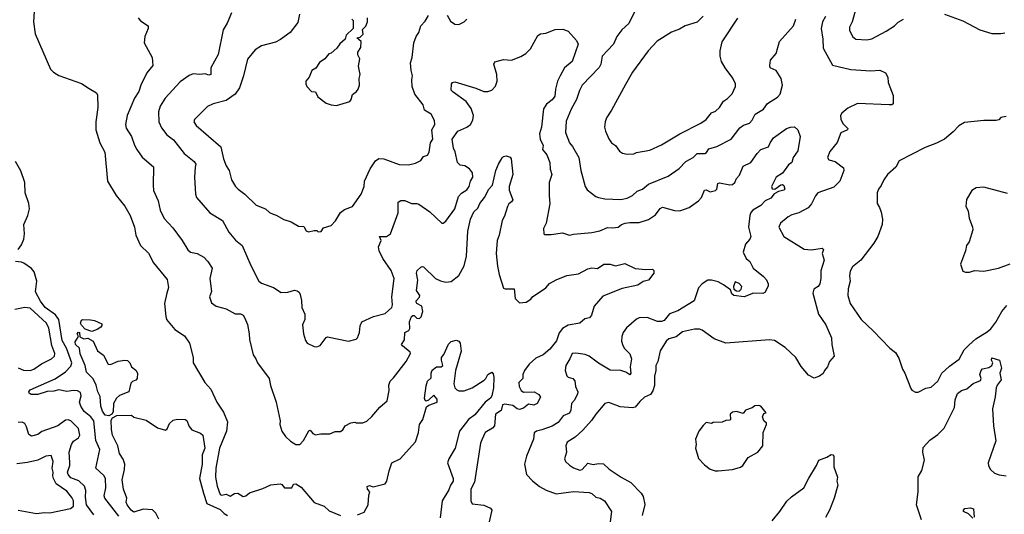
# Model space of a CAD drawing. Extents: x 1678431 to 1860718, y 384618 to 522882.
# Tile 450 of 473: x 1800856 to 1808341, y 504614 to 508372. Entities that reach past the tile are written whole.
import ezdxf

# ---------------------------------------------------------------- set-up
doc = ezdxf.new("R2010")
doc.units = 0

msp = doc.modelspace()

# ---------------------------------------------------------------- linework, layer by layer
at = {"layer": '0CON10XD'}
for points in [[(1800970, 508475), (1800960.8, 508355), (1800974, 508265), (1801089.2, 507995), (1801112.8, 507972.8), (1801155, 507947.1), (1801325, 507886), (1801385, 507848.8), (1801440, 507815), (1801447.7, 507797.7), (1801450, 507705), (1801434.5, 507595.5), (1801435.6, 507535), (1801464.3, 507435), (1801502.9, 507365), (1801524.2, 507145), (1801590, 507035), (1801656.2, 506955), (1801695.6, 506885), (1801730, 506795), (1801739.2, 506735), (1801775.7, 506655), (1801835, 506597.1), (1801873.1, 506525), (1801978.5, 506398.5), (1801987.6, 506337.6), (1801974.1, 506294.1), (1801957.3, 506215), (1801966.3, 506116.3), (1801973.3, 506095), (1802035, 506018.6), (1802109.8, 505969.8), (1802146.2, 505915), (1802175.9, 505805.9), (1802175.8, 505765), (1802264.2, 505615), (1802310, 505565), (1802355, 505466.7), (1802405, 505390), (1802436.8, 505316.8), (1802427.5, 505245), (1802376, 505115), (1802346.8, 504965), (1802344.1, 504895), (1802357.4, 504827.4), (1802381.4, 504765), (1802389.7, 504759.7)], [(1802465.4, 508425), (1802434.5, 508345.5), (1802404.2, 508295.8), (1802363.9, 508106.1), (1802310, 508005), (1802310, 507955), (1802295, 507951.2), (1802265, 507961.2), (1802225, 507956), (1802175, 507960.8), (1802145, 507948), (1802075, 507900.8), (1801961.9, 507775), (1801924.4, 507715), (1801912.1, 507672.1), (1801913.1, 507595), (1801935, 507550), (1801975, 507497.5), (1802025, 507459.2), (1802105.3, 507355.3), (1802183.6, 507295), (1802194.6, 507275), (1802191.3, 507251.3), (1802185.5, 507175), (1802193.1, 507045), (1802201.2, 507021.2), (1802302, 506905), (1802397.5, 506845), (1802445, 506756.2), (1802496.4, 506696.4), (1802548, 506655), (1802612.5, 506505), (1802675, 506386), (1802695, 506370.6), (1802785, 506337.5), (1802845, 506298), (1802895, 506300.8), (1802945, 506315.7), (1802965, 506312.5), (1802980.6, 506300.6), (1802989.2, 506285), (1802997.3, 506237.3), (1803000, 506185), (1803023.3, 506135), (1803023.3, 506095), (1803006.4, 506053.6), (1803013.8, 505985), (1803028.8, 505935), (1803042, 505915), (1803095, 505889.1), (1803115, 505886.1), (1803140.6, 505895), (1803185, 505957.5), (1803197, 505963), (1803355, 505929.2), (1803413.3, 505945), (1803424, 505955), (1803440, 505995), (1803443.5, 506045), (1803457.1, 506075), (1803545, 506117.8), (1803635, 506140), (1803684.1, 506185.9), (1803689.4, 506205), (1803684.4, 506265), (1803703.5, 506405), (1803678.8, 506465), (1803617.9, 506557.9), (1803589.6, 506615), (1803584.4, 506645), (1803604.2, 506694.2), (1803592.5, 506725), (1803645, 506724.5), (1803674.2, 506745), (1803733.5, 506905), (1803734.4, 506985), (1803753.1, 506996.9), (1803785, 506998.8), (1803835, 506974.2), (1803875, 506976.2), (1803890.7, 506970.7), (1803975, 506912), (1804065, 506826.7), (1804075, 506826.7), (1804095, 506841.2), (1804163.2, 506935), (1804191.8, 507028.2), (1804215, 507053.1), (1804255, 507078.6), (1804273.6, 507105), (1804283.3, 507145), (1804300.5, 507175), (1804297.7, 507207.7), (1804275, 507238.6), (1804240.6, 507260.6), (1804205, 507265.4), (1804185, 507285.6), (1804166.9, 507366.9), (1804152.7, 507395), (1804144.6, 507465), (1804185.8, 507524.2), (1804255.4, 507554.6), (1804282, 507575), (1804300.9, 507609.1), (1804306.5, 507645), (1804288.2, 507698.2), (1804250.2, 507750.2), (1804150.4, 507820.4), (1804137, 507837), (1804138.3, 507881.7), (1804145, 507895.8), (1804165, 507900), (1804322.4, 507852.4), (1804385, 507826.9), (1804415, 507825.6), (1804445, 507835.7), (1804473.2, 507866.8), (1804485.8, 507905.8), (1804484.3, 507955), (1804461.4, 508035), (1804467.3, 508052.7), (1804535, 508070), (1804595, 508065.5), (1804665, 508091.1), (1804703.9, 508116.1), (1804739.3, 508150.7), (1804795, 508251.2), (1804815, 508263.8), (1804855, 508268.8), (1804926.2, 508296.2), (1804985, 508299.2), (1805025, 508285.4), (1805088.9, 508215), (1805101.5, 508185), (1805055.8, 508055), (1804998.1, 508005), (1804964.5, 507945), (1804945.5, 507905), (1804930, 507845), (1804925, 507790.8), (1804905, 507763.1), (1804859.7, 507730.3), (1804839.1, 507695), (1804823.8, 507555), (1804807.9, 507505), (1804812.7, 507465), (1804836.1, 507415), (1804830.9, 507385), (1804862.1, 507345), (1804886.9, 507286.9), (1804888.1, 507235), (1804901.9, 507195), (1804882.2, 507135), (1804880.9, 507035), (1804886.9, 506973.1), (1804859.2, 506825), (1804837.5, 506785), (1804840, 506745), (1804845, 506740), (1804895, 506740), (1804982.3, 506752.3), (1805035, 506733.8), (1805065, 506742), (1805205, 506754.4), (1805265, 506768.1), (1805325, 506792.5), (1805365, 506790), (1805404.4, 506795.6), (1805430, 506815), (1805457.5, 506825), (1805495, 506831.5), (1805565, 506831.9), (1805635, 506852.9), (1805690, 506890), (1805725, 506936.7), (1805743.6, 506946.4), (1805835, 506921.1), (1805875, 506920), (1805945, 506945.8), (1806016.7, 506995), (1806039.7, 507020.3), (1806062.5, 507077.5), (1806075, 507078.8), (1806105, 507062.9), (1806146.1, 507073.9), (1806156.2, 507085), (1806163.5, 507126.5), (1806175, 507132.9), (1806255, 507117.5), (1806275, 507120.6), (1806291.9, 507135), (1806305.8, 507165), (1806328.5, 507191.5), (1806355, 507259.2), (1806415, 507287.5), (1806462.5, 507355), (1806491.2, 507385), (1806548.8, 507405), (1806560, 507435), (1806585.8, 507475), (1806685, 507544.2), (1806716, 507556), (1806745, 507558.8), (1806772.5, 507535), (1806789.5, 507485), (1806771.5, 507375), (1806735.8, 507325), (1806725, 507287.5), (1806700.9, 507269.1), (1806654, 507205), (1806607.1, 507175), (1806570, 507105), (1806575, 507086.2), (1806597.1, 507082.9), (1806641.7, 507118.3), (1806655, 507120), (1806665, 507112.5), (1806672, 507085), (1806664.2, 507075.8), (1806623.2, 507066.8), (1806591.7, 507048.3), (1806565, 507016.5), (1806523.8, 506996.2), (1806491.2, 506958.8), (1806429.2, 506925), (1806413, 506907), (1806405.4, 506884.6), (1806396.5, 506795), (1806413.1, 506725), (1806405.6, 506705), (1806372.9, 506665), (1806355.8, 506605), (1806378.2, 506558.2), (1806405.5, 506535), (1806432.7, 506482.7), (1806510.9, 506420.9), (1806532.2, 506395), (1806546.7, 506365), (1806546.4, 506346.4), (1806521.2, 506298.8), (1806505, 506291.2), (1806435, 506294.4), (1806364.4, 506265.6), (1806285, 506277.1), (1806269.1, 506289.1), (1806258.3, 506318.3), (1806207.3, 506357.3), (1806165, 506380.6), (1806115, 506393.3), (1806086.8, 506393.2), (1806044, 506365), (1806016.4, 506333.6), (1805984.3, 506235), (1805859.2, 506160.8), (1805795, 506136.6), (1805755, 506085.3), (1805735, 506078), (1805705, 506079.1), (1805625, 506110), (1805565, 506105.7), (1805545, 506097.1), (1805468.5, 506031.5), (1805444.3, 505995), (1805434.4, 505965), (1805430.3, 505930.3), (1805440, 505895), (1805452.6, 505872.6), (1805493.6, 505833.6), (1805506.2, 505795), (1805495.5, 505735), (1805502.5, 505685), (1805495, 505672.5), (1805464.4, 505694.4), (1805426.4, 505706.4), (1805345, 505708.2), (1805255, 505761.2), (1805185.3, 505815.3), (1805155, 505828.8), (1805085, 505838.2), (1805055, 505834.2), (1805039.4, 505795), (1805006.9, 505745), (1805002.2, 505705), (1805015.7, 505665), (1805025.5, 505655.5), (1805062, 505645), (1805075, 505628.8), (1805080, 505585), (1805098.9, 505545), (1805095.6, 505525.6), (1805071.9, 505478.1), (1805050.7, 505455), (1805046.7, 505405), (1805035, 505381.5), (1804987.4, 505362.6), (1804948.4, 505311.6), (1804905, 505283.5), (1804825.7, 505255), (1804783.5, 505246.5), (1804767, 505233), (1804761.4, 505185), (1804709.4, 505055), (1804692.9, 504995), (1804707.5, 504915), (1804755, 504868.1), (1804808.8, 504825), (1804857.2, 504797.2), (1804935, 504769.4), (1805065.6, 504785.6), (1805185, 504778.9), (1805205, 504771.4), (1805235, 504744.2), (1805267.5, 504735), (1805301.2, 504715), (1805354.6, 504635), (1805342.8, 504535)], [(1805553.1, 508476.9), (1805487.7, 508342.3), (1805433.2, 508295), (1805395, 508244), (1805370.6, 508185), (1805283.6, 508095), (1805272.8, 508035), (1805261.3, 508008.7), (1805132.5, 507875), (1805111.9, 507835), (1805088.9, 507765), (1805048.9, 507691.1), (1805009.8, 507600.2), (1805004.4, 507515), (1805035, 507436.2), (1805058.9, 507408.9), (1805107.5, 507325), (1805122.2, 507225), (1805154.4, 507104.4), (1805170, 507080), (1805235, 507028), (1805255, 507020), (1805305, 507010.6), (1805425, 507005.6), (1805475, 507016.1), (1805515, 507036.9), (1805551, 507069), (1805589.4, 507085), (1805635, 507121.5), (1805786, 507184), (1805869.8, 507240.2), (1805919.2, 507295), (1805974.6, 507325.4), (1806005, 507354.3), (1806065.3, 507354.7), (1806077.4, 507362.6), (1806095, 507391.4), (1806155, 507409.2), (1806265, 507464.6), (1806331.1, 507548.9), (1806358.6, 507571.4), (1806405, 507585.8), (1806425, 507608), (1806447.5, 507655), (1806509.1, 507690.9), (1806541.4, 507735), (1806617.1, 507782.9), (1806637.1, 507805), (1806654.7, 507875), (1806644.5, 507924.5), (1806606.2, 507986.1), (1806561.4, 508005), (1806557.3, 508025), (1806562.3, 508065), (1806606.2, 508115), (1806632.8, 508207.2), (1806737.3, 508325), (1806756.4, 508375)], [(1807212.7, 508455), (1807185, 508356.7), (1807164.4, 508315), (1807165, 508293.3), (1807187.5, 508245), (1807212.5, 508225), (1807295, 508219.2), (1807335, 508227.5), (1807443.8, 508285), (1807505, 508326), (1807535, 508353.8), (1807575, 508376.2)], [(1801756.1, 508386.1), (1801775, 508364.2), (1801833.3, 508325), (1801832.5, 508305), (1801807, 508243), (1801801.2, 508195), (1801863.8, 508085), (1801867.1, 508025), (1801821.7, 507968.3), (1801776.4, 507873.6), (1801761.9, 507825), (1801727.8, 507775), (1801672.5, 507645), (1801659.5, 507575), (1801666.4, 507546.4), (1801705.6, 507485), (1801728.5, 507418.5), (1801747.1, 507385), (1801788.3, 507328.3), (1801873.8, 507255), (1801870.6, 507115), (1801874.4, 507075), (1801907.8, 506995), (1801923.6, 506923.6), (1801955, 506860), (1802020.3, 506790.3), (1802091.2, 506695), (1802135, 506623.3), (1802155, 506606.2), (1802205, 506594.2), (1802255, 506567.5), (1802285.8, 506535), (1802319.2, 506485), (1802302.5, 506405), (1802313.6, 506306.4), (1802300, 506265), (1802315, 506220), (1802350, 506195), (1802425.9, 506175.9), (1802495, 506136.7), (1802535.8, 506135.8), (1802555, 506126.2), (1802565, 506110), (1802587.5, 506055), (1802600.8, 505985), (1802602.3, 505942.3), (1802630, 505825), (1802652.5, 505795), (1802663.3, 505765), (1802753.8, 505645), (1802761.7, 505591.7), (1802806.7, 505465), (1802836.7, 505325), (1802833.3, 505295), (1802850, 505245), (1802875.8, 505205), (1802915, 505169.2), (1802955, 505144.2), (1802985, 505142.9), (1803013.6, 505175), (1803055, 505247.5), (1803065, 505252.5), (1803085, 505227.5), (1803105, 505217.5), (1803145, 505225.8), (1803213.8, 505226.2), (1803255, 505242.5), (1803295, 505242.5), (1803312.5, 505255), (1803330, 505285), (1803372.3, 505307.7), (1803405, 505312.5), (1803415, 505307.5), (1803465, 505307.5), (1803495, 505322.5), (1803533.9, 505356.1), (1803595, 505426.7), (1803650, 505475), (1803666, 505555), (1803661.4, 505595), (1803671.5, 505625), (1803698.9, 505651.1), (1803795, 505773.8), (1803826.7, 505835), (1803824.4, 505845), (1803765, 505892.5), (1803757.5, 505905), (1803780.8, 505939.3), (1803785, 505994), (1803815, 506010.5), (1803822.7, 506025), (1803819.1, 506075), (1803835, 506115.6), (1803845, 506124.4), (1803855, 506123.5), (1803875, 506104.6), (1803895, 506101.8), (1803909.2, 506115), (1803920, 506155), (1803912.5, 506195), (1803876.2, 506215), (1803869.2, 506225), (1803869.2, 506235), (1803896.4, 506263.6), (1803898.1, 506275), (1803873.3, 506315), (1803883.5, 506393.5), (1803873.3, 506446.7), (1803877.1, 506465), (1803905, 506492.5), (1803915, 506497.5), (1803925, 506494), (1804017.5, 506405), (1804055, 506386.7), (1804095, 506377.5), (1804137, 506383), (1804195, 506428), (1804235, 506502), (1804253.4, 506575), (1804264, 506765), (1804282.1, 506855), (1804308.7, 506911.3), (1804339.1, 506940.9), (1804353.8, 506975), (1804390.4, 507019.6), (1804423.2, 507085), (1804450.7, 507115), (1804475.7, 507225), (1804495.8, 507275), (1804525, 507322.5), (1804535, 507332.5), (1804553, 507337), (1804585, 507326.7), (1804593.3, 507315), (1804604.2, 507195), (1804577.1, 507105), (1804575.9, 507075.9), (1804605.9, 507004.1), (1804595, 506986.7), (1804575, 506973.3), (1804565, 506952.5), (1804541.7, 506878.3), (1804524.2, 506845), (1804501.5, 506735), (1804485.6, 506695), (1804477.7, 506595), (1804488.9, 506498.9), (1804501.8, 506435), (1804535, 506331.2), (1804545.6, 506325.6), (1804616, 506326), (1804622.7, 506252.7), (1804655, 506221.2), (1804705, 506225.7), (1804740.7, 506249.3)], [(1802984.3, 508415), (1802969.4, 508350.6), (1802912.2, 508275), (1802838.7, 508221.3), (1802799.5, 508200.5), (1802695, 508172.5), (1802645, 508142.9), (1802589.1, 508070.9), (1802557.5, 507945), (1802526.1, 507853.9), (1802494.6, 507805.4), (1802425, 507756.7), (1802326.6, 507733.4), (1802285, 507712), (1802185.8, 507614.2), (1802180.8, 507595), (1802197.6, 507567.6), (1802386.2, 507405), (1802406.2, 507315), (1802425, 507262.5), (1802448, 507225), (1802466.1, 507156.1), (1802496.7, 507105), (1802516.7, 507085), (1802568.8, 507045), (1802655, 506963.3), (1802723.6, 506933.6), (1802755, 506907.5), (1802783.3, 506893.3), (1802805, 506887.5), (1802865, 506853.3), (1802920, 506835), (1802975, 506803.3), (1803015, 506800), (1803035, 506767.5), (1803050.7, 506760.7), (1803095, 506770), (1803115, 506770), (1803125, 506760), (1803148.3, 506761.7), (1803165, 506790), (1803223, 506807), (1803255.8, 506844.2), (1803295, 506906.7), (1803325, 506928.8), (1803386.4, 506953.6), (1803452, 507045), (1803476, 507105), (1803476.2, 507145), (1803520.3, 507239.7), (1803560.9, 507299.1), (1803585, 507318), (1803625, 507315.8), (1803740.7, 507270.7), (1803810.7, 507269.3), (1803865, 507282.5), (1803905, 507302.5), (1803925, 507332.5), (1803955, 507342.5), (1803970, 507365), (1803978.8, 507435), (1803995.7, 507465), (1803988.5, 507535), (1804011.2, 507575), (1804010, 507605), (1803983.8, 507655), (1803932.9, 507685), (1803924.4, 507725), (1803859.1, 507805), (1803840.8, 507865), (1803837.5, 507915), (1803842.2, 507945), (1803831.8, 507985), (1803826.5, 508045), (1803840.6, 508085), (1803852.1, 508195), (1803869.5, 508245), (1803890, 508275), (1803904.4, 508325), (1803938.8, 508361.2), (1803965, 508403.3)], [(1803380, 508375), (1803390, 508365), (1803390, 508305), (1803337.5, 508255), (1803330, 508225), (1803290.7, 508189.3), (1803267.5, 508155), (1803225, 508117.5), (1803207, 508113), (1803176.4, 508073.6), (1803134.1, 508045.9), (1803106.4, 508003.6), (1803077.5, 507985), (1803057.5, 507935), (1803032.5, 507905), (1803031.2, 507885), (1803038.8, 507865), (1803075, 507826.7), (1803105, 507822.5), (1803122.5, 507785), (1803185, 507736.7), (1803225, 507723.8), (1803265, 507720), (1803365, 507750), (1803376.7, 507765), (1803385, 507802.5), (1803416.7, 507825), (1803430, 507845), (1803438.8, 507875), (1803436.7, 507925), (1803443.3, 507955), (1803431.2, 508018.8), (1803442.5, 508075), (1803427.5, 508105), (1803427.5, 508125), (1803448.3, 508161.7)], [(1803448.3, 508161.7), (1803452.5, 508205), (1803420, 508235), (1803445, 508240), (1803467, 508263), (1803463, 508297), (1803487, 508323), (1803500, 508355), (1803500, 508385)], [(1804106, 508406), (1804131.7, 508361.7), (1804165, 508338.8), (1804195, 508336.2), (1804234.1, 508355.9), (1804256.2, 508375)], [(1806981.6, 508395), (1806958.8, 508355), (1806948.9, 508305), (1806961.8, 508225), (1806964.6, 508155), (1807035, 508026.2), (1807175, 507992.7), (1807325, 507984.5), (1807395, 507988.5), (1807438, 507968), (1807455.3, 507935.3), (1807456.8, 507895), (1807496.9, 507796.9), (1807496.9, 507733.1), (1807485.4, 507724.6), (1807465.4, 507724.6), (1807225.4, 507734.6), (1807151.2, 507698.8), (1807105, 507660.8), (1807096.7, 507645), (1807097.3, 507615), (1807113, 507583), (1807150.8, 507545), (1807148, 507535), (1807098.6, 507511.4), (1807070.8, 507439.2), (1807015, 507370), (1806998, 507325), (1807005.8, 507305.8), (1807053.8, 507295), (1807118.8, 507245), (1807121.2, 507225), (1807091.5, 507145), (1807045, 507099.5), (1806924, 507055), (1806905, 507033.8), (1806875, 506973.3), (1806848.9, 506941.1), (1806778.8, 506905), (1806725, 506890), (1806697.1, 506875), (1806638.8, 506825), (1806626.2, 506795), (1806665.5, 506725.5), (1806818.3, 506628.3), (1806876.2, 506623.8), (1806955.8, 506635.8), (1806966.7, 506626.7), (1806955.6, 506595), (1806971.5, 506545), (1806946.7, 506463.3), (1806946.9, 506405), (1806939.6, 506365), (1806925, 506343.3), (1806893.3, 506325), (1806885.6, 506295), (1806929.1, 506135), (1806983.4, 506053.4), (1807026.4, 505955), (1807029.1, 505905), (1807048.7, 505815), (1807012.9, 505775), (1806997.9, 505735), (1806972.8, 505707.2), (1806965, 505683.1), (1806937.1, 505662.9), (1806895, 505649.1), (1806851.5, 505671.5), (1806796.2, 505736.2), (1806755, 505805.7), (1806675, 505882), (1806595, 505933.3), (1806555, 505939.2), (1806225, 505914), (1806135, 505946.7), (1806045, 506012), (1806025, 506020), (1805985, 506020.6), (1805895, 506000), (1805846.9, 505963.1), (1805791.9, 505948.1), (1805770.2, 505929.8), (1805725.5, 505855), (1805706.7, 505775), (1805692.5, 505745), (1805692.3, 505705), (1805682.1, 505662.1), (1805681.9, 505591.9), (1805668.6, 505551.4), (1805650.8, 505525), (1805605, 505502.5), (1805570.3, 505469.7), (1805535, 505428.6), (1805515, 505423.1), (1805421.1, 505431.1), (1805335, 505462.5), (1805304.4, 505455.6), (1805234.6, 505375.4), (1805203.8, 505326.2), (1805136.9, 505253.1), (1805079.8, 505200.2), (1805019.1, 505160.9), (1805007.6, 505135), (1805013.3, 505085), (1804996.5, 505035), (1805004.7, 505014.7), (1805036.5, 504986.5), (1805067.1, 504967.1), (1805115, 504948.6), (1805131.5, 504955), (1805175, 505001.9), (1805215, 504992.9), (1805255, 504998.7), (1805295, 504996.2), (1805337.7, 504957.7), (1805429.2, 504895), (1805502.9, 504855), (1805581.4, 504775), (1805595, 504750), (1805607, 504687), (1805588.6, 504605)], [(1806050.5, 508399.5), (1806005, 508353.8), (1805915, 508325.8), (1805871.2, 508298.8), (1805812.1, 508277.9), (1805702, 508208), (1805632.5, 508135), (1805515, 507974), (1805460.2, 507879.8), (1805355.4, 507684.6), (1805316, 507625), (1805306, 507595), (1805302.5, 507555), (1805309.2, 507525), (1805335, 507466.7), (1805355, 507436.7), (1805386, 507416), (1805415, 507373.3), (1805438.3, 507358.3), (1805475, 507348.8), (1805525, 507353.3), (1805545, 507362.5), (1805645, 507381.2), (1805735, 507421.2), (1805875, 507504), (1806035, 507586.2), (1806075, 507613.8), (1806115, 507663.8), (1806145, 507678), (1806175.5, 507704.5), (1806205, 507753.8), (1806237.9, 507772.1), (1806271.7, 507808.3), (1806298, 507865), (1806297.5, 507885), (1806276.4, 507926.4), (1806218.6, 508005), (1806190, 508055), (1806180.9, 508095), (1806180, 508135), (1806195, 508203.3), (1806315, 508383.3)], [(1807885, 508413.3), (1808025, 508362), (1808155, 508296), (1808245, 508266), (1808315, 508266), (1808345, 508272)], [(1808355, 507636.7), (1808315, 507627.5), (1808298.8, 507611.2), (1808280, 507605), (1808185.7, 507605.7), (1808039.1, 507590.9), (1807994, 507565), (1807951.2, 507518.8), (1807885, 507464), (1807825, 507432.9), (1807738.8, 507401.2), (1807541.7, 507298.3), (1807515, 507252.5), (1807454.1, 507195.9), (1807423.8, 507155), (1807405, 507112.5), (1807383.8, 507085), (1807373.8, 507055), (1807373.3, 506975), (1807393.3, 506945), (1807405, 506910), (1807413.8, 506855), (1807411.2, 506815), (1807378.8, 506725), (1807348, 506675), (1807250.8, 506545), (1807187.1, 506495), (1807169.2, 506460.8), (1807163.1, 506425), (1807170, 506385), (1807153.9, 506326.1), (1807151.8, 506275), (1807168.6, 506215), (1807253.4, 506093.4), (1807345, 506008.8), (1807470, 505875), (1807514.1, 505844.1), (1807539.5, 505799.5), (1807566.1, 505716.1), (1807585.8, 505685.8), (1807629.3, 505569.3), (1807637, 505557), (1807665, 505542.5), (1807685, 505542.5), (1807745, 505572.5), (1807785, 505580), (1807835, 505624.2), (1807865, 505685.8), (1807925, 505739.4), (1807997.6, 505792.4), (1808036.1, 505863.9), (1808070.2, 505899.8), (1808125, 505945.8), (1808210.8, 505999.2), (1808237.4, 506022.6), (1808277.6, 506072.4), (1808321.9, 506155), (1808360.7, 506199.3)], [(1800844, 506625), (1800869.6, 506660.4), (1800886.5, 506705), (1800893.5, 506745), (1800887.6, 506815), (1800918.3, 506885), (1800929.7, 506935), (1800925.4, 506975), (1800898.6, 507055), (1800894.3, 507135), (1800864.3, 507224.3), (1800823.5, 507295)], [(1808365, 507050), (1808185, 507098.8), (1808126.4, 507093.6), (1808093.3, 507075), (1808052.5, 507005), (1808047.5, 506955), (1808066.4, 506916.4), (1808072.5, 506865), (1808100, 506795), (1808101.2, 506775), (1808073.3, 506685), (1808054.1, 506655.9), (1808046.2, 506615), (1808007.5, 506515), (1808025, 506460), (1808045, 506452.5), (1808075, 506453.3), (1808115, 506466.2), (1808185, 506461.2), (1808295.7, 506484.3), (1808385, 506515.8)], [(1801608.9, 504598.9), (1801504.6, 504735), (1801499.2, 504755), (1801510, 504815), (1801508.7, 504885), (1801495, 504908.9), (1801436, 504965), (1801464.4, 505105), (1801434.7, 505174.7), (1801418.6, 505325), (1801397.8, 505355), (1801345.2, 505395.2), (1801320.3, 505435), (1801311.8, 505465), (1801324.6, 505515), (1801318.6, 505538.6), (1801295, 505552.9), (1801266, 505554), (1801215, 505547), (1801155, 505559.7), (1801115, 505549.3), (1801065, 505547.8), (1800993.5, 505523.5), (1800944.7, 505524.7), (1800928.1, 505535), (1800926.7, 505545), (1800935, 505558.1), (1801125, 505641.8), (1801203.8, 505695), (1801245, 505740.4), (1801252.8, 505765), (1801211.8, 505875), (1801179.4, 505935), (1801153.5, 506095), (1801129.1, 506129.1), (1801050, 506185), (1801013.9, 506233.9), (1800976.6, 506305), (1800986, 506385), (1800967, 506455), (1800945, 506482.5), (1800888.8, 506521.2), (1800870.5, 506530.5), (1800825, 506533.6)], [(1804740.7, 506249.3), (1804755, 506265.8), (1804855, 506333.6), (1804883.9, 506366.1), (1804935, 506395.5), (1805015, 506428.9), (1805105, 506441.9), (1805175, 506478.5), (1805205, 506485.4), (1805247.9, 506482.1), (1805296.3, 506513.7), (1805344.7, 506514.7), (1805385, 506501.2), (1805455, 506518.8), (1805535, 506481.4), (1805615.9, 506474.1), (1805666.4, 506476.4), (1805676.4, 506466.4), (1805676.7, 506445), (1805635, 506393.8), (1805595, 506381.4), (1805554.4, 506355.6), (1805435, 506329.4), (1805289.5, 506270.5), (1805221.9, 506195), (1805202.1, 506127.9), (1805187.5, 506107.5), (1805151.1, 506098.9), (1805115, 506065.8), (1805025, 506050), (1804983.6, 506026.4), (1804957.6, 505992.4), (1804937.3, 505932.7), (1804885, 505869.4), (1804835, 505825.7), (1804779.4, 505800.6), (1804730, 505755), (1804693, 505707), (1804679.7, 505675), (1804680.8, 505645), (1804650, 505615), (1804653.8, 505585), (1804668.6, 505555), (1804685, 505542), (1804766.6, 505543.4), (1804803.5, 505525), (1804815.8, 505504.2), (1804788.8, 505455), (1804765, 505443.9), (1804725, 505451.1), (1804685, 505420.2), (1804655, 505408.7), (1804636.9, 505415), (1804605, 505439.1), (1804545, 505450.9), (1804525.5, 505445), (1804516.6, 505403.4), (1804472.5, 505375), (1804465.3, 505284.7), (1804450.7, 505269.3), (1804395, 505234.6), (1804369.3, 505180.7), (1804358.9, 505155), (1804312.2, 504857.8), (1804286.7, 504805), (1804284.7, 504715), (1804295, 504692.5), (1804385, 504681.9), (1804435, 504659.4), (1804445, 504646.2), (1804415, 504512.5)], [(1806325, 506310), (1806340.8, 506325), (1806346.7, 506345), (1806325, 506368), (1806295, 506380), (1806283.1, 506345), (1806283.8, 506325), (1806305, 506311.4), (1806325, 506310)], [(1800845, 505725.6), (1800885, 505709.5), (1800935, 505707.3), (1800965, 505716.5), (1801022.7, 505757.3), (1801097.5, 505795), (1801120, 505815), (1801124.5, 505835.5), (1801099.4, 505895), (1801078.5, 506028.5), (1801061.1, 506065), (1800935, 506180.8), (1800895, 506185.4), (1800819.8, 506169.8)], [(1801405, 506002.5), (1801355, 506020), (1801325, 506050), (1801317.5, 506065), (1801325, 506087.5), (1801337, 506093), (1801395, 506092.5), (1801425.9, 506085.9), (1801480, 506060), (1801481.7, 506048.3), (1801472.5, 506035), (1801445, 506016.7), (1801405, 506002.5)], [(1801535, 505361.2), (1801505, 505368), (1801485, 505396.7), (1801473.5, 505435), (1801469.1, 505509.1), (1801450, 505545), (1801438, 505595), (1801414.1, 505644.1), (1801365, 505692.5), (1801354.4, 505745), (1801315, 505832.5), (1801310, 505875), (1801279.4, 505905), (1801279.2, 505925), (1801302.5, 505965), (1801294, 505986), (1801303, 505997), (1801310, 505995), (1801313, 505963), (1801345, 505947.5), (1801375, 505952.5), (1801415, 505930), (1801447.5, 505855), (1801493.9, 505823.9), (1801530, 505755), (1801547, 505753), (1801605, 505776.7), (1801655, 505785.8), (1801675, 505782), (1801693.8, 505765), (1801706.7, 505735), (1801738.8, 505708.8), (1801751.2, 505685), (1801750, 505645), (1801738.3, 505631.7), (1801715, 505623.8), (1801700.3, 505609.7), (1801686.7, 505543.3), (1801613.9, 505516.1), (1801593.3, 505495), (1801570, 505455), (1801566.9, 505393.1), (1801555.9, 505374.1), (1801535, 505361.2)], [(1803425, 504608.6), (1803475, 504630.8), (1803505.8, 504685), (1803510.5, 504759.5), (1803517.5, 504785), (1803500, 504805), (1803498.8, 504825), (1803515, 504833.3), (1803543, 504823), (1803633.8, 504846.2), (1803646.5, 504865), (1803665.6, 504944.4), (1803684.5, 505005.5), (1803748.8, 505035), (1803865.4, 505165), (1803886.7, 505235), (1803896.1, 505295), (1803919.7, 505335), (1803949.7, 505430.3), (1803966.8, 505443.2), (1804030, 505465), (1804029.1, 505489.1), (1804005, 505518.8), (1803965, 505480), (1803945, 505473.8), (1803938.8, 505478.8), (1803934.3, 505495), (1803945, 505590), (1803956.2, 505625), (1803985, 505650), (1803984, 505685), (1803992.1, 505707.9), (1804025, 505733.3), (1804060, 505735), (1804073.3, 505745), (1804062, 505785), (1804063.3, 505805), (1804081.2, 505828.8), (1804115, 505906.7), (1804135, 505925.7), (1804174.3, 505935.7), (1804195, 505928.8), (1804204.1, 505914.1), (1804212, 505852), (1804168.5, 505705), (1804155.5, 505605), (1804164.5, 505574.5), (1804178.5, 505558.5), (1804195, 505551.9), (1804235, 505551.5), (1804296.7, 505575), (1804387.9, 505632.1), (1804400.8, 505645), (1804415, 505676), (1804445, 505692.5), (1804455, 505680), (1804460, 505655), (1804458, 505575), (1804445.6, 505515), (1804435, 505495.8), (1804395.3, 505464.7), (1804315, 505370.5), (1804268.6, 505335), (1804200, 505245), (1804167.3, 505115), (1804118.6, 505035), (1804108.6, 505005), (1804152, 504885), (1804152, 504865), (1804130, 504835), (1804119.3, 504800.7), (1804067.8, 504715), (1804053, 504587)], [(1807712.4, 504572.4), (1807674.2, 504685), (1807685.8, 504785), (1807685, 504897.5), (1807715, 504946.2), (1807733.1, 505025), (1807721.8, 505085), (1807725, 505120), (1807775, 505175.7), (1807835, 505219.4), (1807882.5, 505267.5), (1807963.1, 505425), (1807966.9, 505483.1), (1807985, 505530.8), (1808015, 505554.3), (1808055, 505567.1), (1808105, 505607.1), (1808158.9, 505631.1), (1808164.3, 505645), (1808155.7, 505675), (1808165, 505706.2), (1808175, 505718.6), (1808221.9, 505728.1), (1808246, 505745), (1808252.9, 505765), (1808244.2, 505785.8), (1808245, 505802.5), (1808305, 505786), (1808320, 505725), (1808306.7, 505685), (1808316, 505635), (1808286.4, 505593.6), (1808280, 505575), (1808272.5, 505505), (1808250, 505415), (1808258.9, 505285), (1808277.5, 505172.5), (1808219.2, 505005), (1808221.7, 504981.7), (1808235, 504953.8), (1808266.2, 504925), (1808302.7, 504912.7), (1808355.4, 504905.4)], [(1806165, 504943.8), (1806275, 504953.8), (1806335, 504972), (1806353.8, 504985), (1806392.5, 505045), (1806467.5, 505085), (1806506.2, 505133.8), (1806506.7, 505235), (1806533.3, 505295), (1806532.5, 505305), (1806512.5, 505325), (1806502.5, 505355), (1806511.7, 505378.3), (1806530, 505385), (1806490, 505435), (1806475, 505440), (1806445, 505437.5), (1806425, 505423.3), (1806373.9, 505406.1), (1806355, 505380), (1806305, 505393.8), (1806275, 505390), (1806257.5, 505375), (1806260, 505335), (1806255, 505330), (1806223, 505327), (1806195, 505313.3), (1806128.3, 505311.7), (1806115, 505302.5), (1806075, 505310), (1806050.7, 505289.3), (1806017.5, 505245), (1805993.3, 505185), (1805997.5, 505145), (1805993.3, 505115), (1806016.4, 505036.4), (1806060.7, 504990.7), (1806105, 504956.7), (1806143.9, 504943.9), (1806165, 504943.8)], [(1801915, 504576.7), (1801891.3, 504621.3), (1801865, 504648), (1801795, 504652.1), (1801725, 504630.3), (1801702.5, 504645), (1801673.3, 504685), (1801665.5, 504705), (1801670.8, 504735), (1801645.5, 504805), (1801634.4, 504875), (1801653.3, 504955), (1801654.4, 504995), (1801643.6, 505033.6), (1801615.8, 505075), (1801602.5, 505135), (1801562.7, 505215), (1801553, 505257), (1801550.6, 505329.4), (1801562.5, 505347.5), (1801595, 505363.8), (1801705, 505367.5), (1801725, 505352.5), (1801817.7, 505327.7), (1801905, 505270), (1801965, 505253.3), (1801977.5, 505262.5), (1801995, 505302.5), (1802021.7, 505328.3), (1802055, 505337.5), (1802115, 505333.3), (1802125.8, 505325.8), (1802145, 505280), (1802165, 505256), (1802230.7, 505230.7), (1802247.5, 505215), (1802264.5, 505115), (1802243.1, 505065), (1802243.8, 504995), (1802223.6, 504886.4), (1802252.5, 504775), (1802280, 504695), (1802379, 504649), (1802409.3, 504619.3), (1802435.7, 504605)], [(1801419.2, 504609.1), (1801364, 504685), (1801356.4, 504745), (1801360, 504795), (1801347.9, 504827.9), (1801305, 504866.9), (1801245, 504891.1), (1801225, 504916.9), (1801220.7, 504935), (1801236.7, 504985), (1801237.4, 505007.4), (1801231.3, 505085), (1801249.4, 505145), (1801265, 505169.6), (1801304.4, 505195), (1801313.1, 505215), (1801303.5, 505265), (1801245, 505323.1), (1801225, 505330.8), (1801205, 505328.8), (1801145, 505285.7), (1801025, 505242.5), (1800995, 505220.6), (1800945, 505208.5), (1800925, 505218.8), (1800908.5, 505278.5), (1800895, 505303.5), (1800875, 505313.8), (1800845, 505312.3)], [(1800845, 504645.5), (1800985, 504620.4), (1801045, 504628.1), (1801085.5, 504624.5), (1801243.5, 504656.5), (1801264.5, 504675), (1801264.7, 504715), (1801252.4, 504742.4), (1801215, 504788.9), (1801134.5, 504845), (1801113.1, 504885), (1801107.9, 504905), (1801111.2, 504935), (1801102.3, 504965), (1801111.5, 505015), (1801095, 505061.2), (1801055, 505055.4), (1800995, 505024.5), (1800915, 505006.4), (1800835, 504997.8)], [(1806575, 504563.8), (1806635, 504636), (1806687.8, 504712.2), (1806723.8, 504746.2), (1806816, 504815), (1806855, 504888), (1806913.5, 504985), (1806930, 505025), (1806991.3, 505048.7), (1807025, 505068.9), (1807036.2, 505066.2), (1807044.2, 505055), (1807045.7, 504975), (1807073.3, 504895), (1807067.1, 504865), (1807074.5, 504835), (1807047.1, 504735), (1807012.5, 504645), (1806981.7, 504588.3)], [(1802389.7, 504759.7), (1802425, 504765.5), (1802455, 504751.6), (1802488.7, 504771.3), (1802514.2, 504774.2), (1802555, 504749.3), (1802574.3, 504755), (1802603.6, 504776.4), (1802705, 504808.6), (1802765, 504838.7), (1802835.8, 504845.8), (1802849.5, 504839.5), (1802870, 504815), (1802924.5, 504814.5), (1802937.3, 504842.7), (1802955, 504845.4), (1802995, 504820), (1803095, 504704.2), (1803170, 504675), (1803208.8, 504638.8), (1803294.2, 504604.2)], [(1808102.5, 504585), (1808067.8, 504617.8), (1808030, 504635), (1808030, 504645), (1808041.7, 504658.3), (1808085, 504663.3), (1808107.5, 504655), (1808111.7, 504591.7)]]:
    msp.add_lwpolyline(points, dxfattribs=at)

doc.saveas('drawing.dxf')
